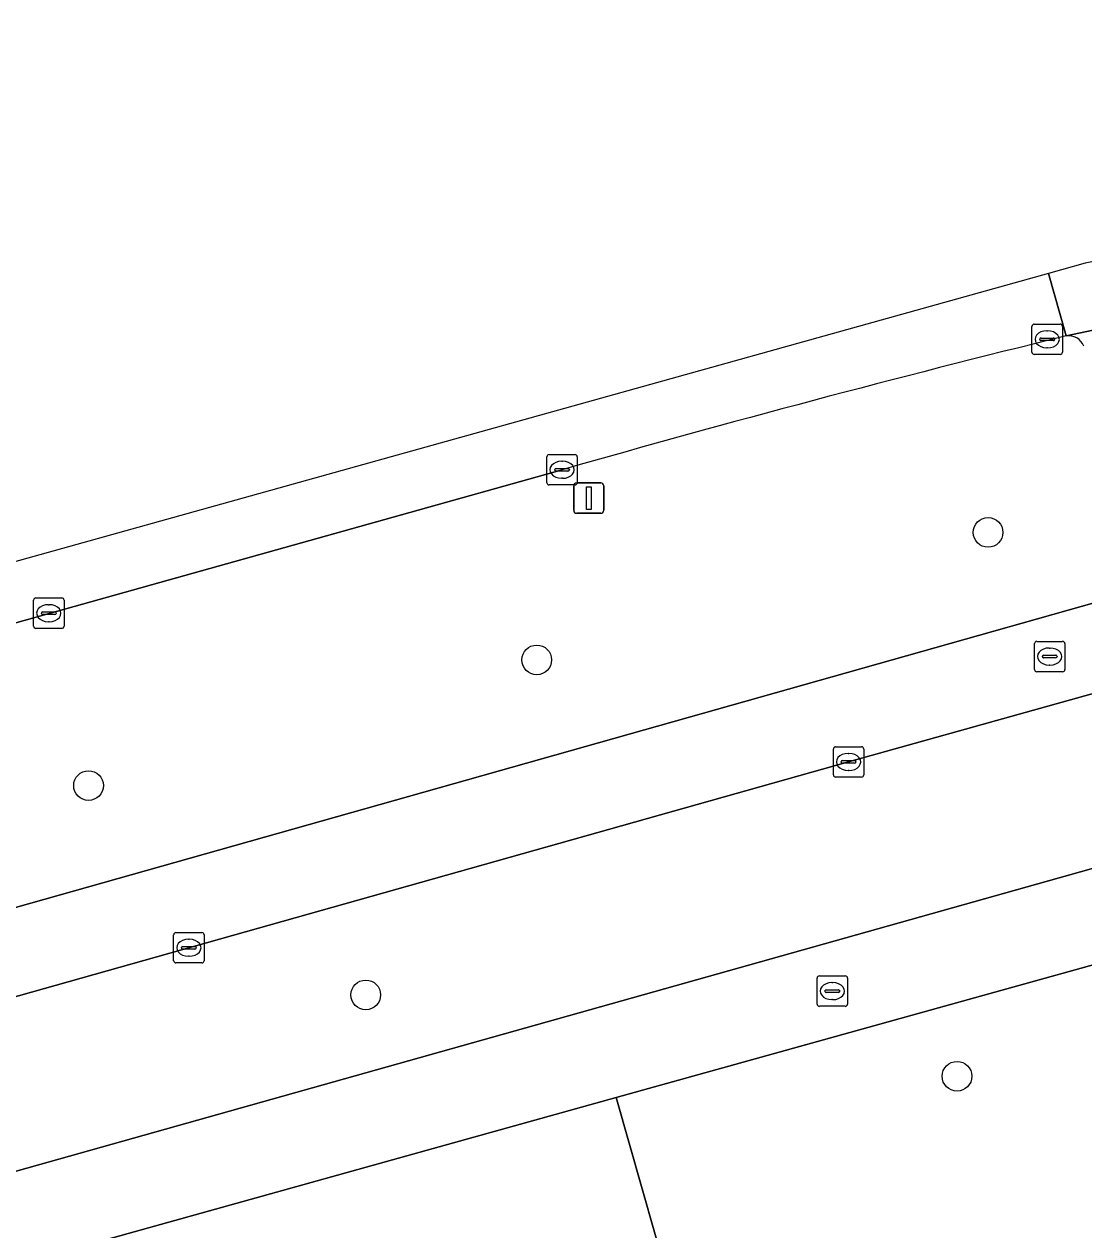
# Model space of a CAD drawing. Extents: x 159680 to 160786, y 387323 to 388340.
# Drawn here: x 160082.68 to 160117.57, y 388263.01 to 388302.7 of the extents above; entities that cross this region are included whole.
import ezdxf

# ---------------------------------------------------------------- set-up
doc = ezdxf.new("R2010")
doc.units = 0
for name, color, linetype in [('IMGEO_Berm_groen', 7, 'Continuous'), ('IMGEO_Boom', 7, 'Continuous'), ('IMGEO_Brandkraan', 7, 'Continuous'), ('IMGEO_Erf', 7, 'Continuous'), ('IMGEO_Fietspad_open', 7, 'Continuous'), ('IMGEO_Groenvoorziening', 7, 'Continuous'), ('IMGEO_Kolk', 7, 'Continuous'), ('IMGEO_Rijbaan_regionaal_gesloten', 7, 'Continuous'), ('IMGEO_Rioolput', 7, 'Continuous'), ('IMGEO_Verkeersbordpaal', 7, 'Continuous'), ('IMGEO_Voetpad_open', 7, 'Continuous')]:
    doc.layers.add(name, color=color, linetype=linetype)

msp = doc.modelspace()

# ---------------------------------------------------------------- linework, layer by layer
at = {"layer": 'IMGEO_Berm_groen'}
for points in [[(160100.392, 388288.032), (160082.139, 388282.914)], [(160077.146, 388278.904), (160075.18, 388275.745), (160073.123, 388272.382), (160072.108, 388270.723), (160072.746, 388270.903), (160119.424, 388284.078)]]:
    msp.add_lwpolyline(points, dxfattribs=at)
msp.add_lwpolyline([(160121.676, 388275.98), (160122.184, 388276.123), (160121.844, 388277.25), (160120.85, 388276.966), (160120.319, 388278.843), (160121.28, 388279.115), (160120.705, 388281.03), (160120.598, 388281.431), (160120.508, 388281.405), (160109.82, 388278.414), (160073.376, 388268.15), (160068.797, 388266.853), (160060.574, 388264.522), (160060.697, 388264.071), (160060.781, 388263.761), (160062.035, 388259.214)], close=True, dxfattribs=at)
for centre, radius, start, end in [((160225.029, 387851.923), 453.57, 103.78042, 105.94958), ((160117.068, 388291.9), 0.543, 21.8587, 98.4615)]:
    msp.add_arc(centre, radius, start, end, dxfattribs=at)
at = {"layer": 'IMGEO_Boom'}
for centre in [(160114.417, 388285.972), (160099.559, 388281.772), (160084.802, 388277.636), (160093.928, 388270.743), (160113.395, 388268.065)]:
    msp.add_circle(centre, 0.489, dxfattribs=at)
at = {"layer": 'IMGEO_Brandkraan'}
for p, q in [((160108.789, 388270.442), (160108.789, 388271.294)), ((160108.864, 388271.368), (160109.716, 388271.368)), ((160109.277, 388271.148), (160109.302, 388271.148)), ((160109.79, 388271.294), (160109.79, 388270.442)), ((160109.048, 388270.862), (160109.048, 388270.874)), ((160109.486, 388270.825), (160109.088, 388270.825)), ((160109.091, 388270.911), (160109.489, 388270.911)), ((160109.532, 388270.874), (160109.532, 388270.862)), ((160109.716, 388270.368), (160108.864, 388270.368)), ((160109.3, 388270.588), (160109.275, 388270.588))]:
    msp.add_line(p, q, dxfattribs=at)
for points in [[(160108.789, 388270.442), (160108.789, 388271.294)], [(160108.864, 388271.368), (160109.716, 388271.368)], [(160109.79, 388271.294), (160109.79, 388270.442)], [(160109.716, 388270.368), (160108.864, 388270.368)]]:
    msp.add_lwpolyline(points, dxfattribs=at)
for centre, radius, start, end in [((160108.866, 388271.292), 0.0765, 91.552, 178.448), ((160108.866, 388271.292), 0.0765, 91.552, 178.448), ((160109.714, 388271.292), 0.0765, 1.552, 88.448), ((160109.714, 388271.292), 0.0765, 1.552, 88.448), ((160109.088, 388270.871), 0.0403, 85.8775, 175.7526), ((160109.085, 388270.861), 0.0366, 178.938, 274.7102), ((160109.489, 388270.868), 0.043, 264.8664, 352.4533), ((160109.493, 388270.873), 0.0386, 1.7309, 96.639), ((160108.866, 388270.444), 0.0765, 181.552, 268.448), ((160108.866, 388270.444), 0.0765, 181.552, 268.448), ((160109.714, 388270.444), 0.0765, 271.552, 358.448), ((160109.714, 388270.444), 0.0765, 271.552, 358.448)]:
    msp.add_arc(centre, radius, start, end, dxfattribs=at)
for centre, major_axis, ratio, start_param, end_param in [((160109.276, 388270.868), (-0.387, 0.002), 0.722429, 4.712389, 7.853982), ((160109.301, 388270.868), (-0.39, 0.002), 0.717154, 1.570796, 4.712389)]:
    msp.add_ellipse(centre, major_axis=major_axis, ratio=ratio, start_param=start_param, end_param=end_param, dxfattribs=at)
at = {"layer": 'IMGEO_Erf'}
msp.add_lwpolyline([(160082.959, 388262.009), (160085.538, 388252.889), (160086.431, 388253.142), (160089.867, 388254.114), (160088.658, 388258.387), (160099.848, 388261.552), (160100.605, 388258.877), (160104.296, 388259.921), (160102.172, 388267.364)], close=True, dxfattribs=at)
at = {"layer": 'IMGEO_Fietspad_open'}
for points in [[(160119.424, 388284.078), (160072.746, 388270.903), (160072.108, 388270.723)], [(160109.82, 388278.414), (160120.508, 388281.405), (160120.598, 388281.431), (160124.715, 388282.606)], [(160068.797, 388266.853), (160073.376, 388268.15), (160109.82, 388278.414)]]:
    msp.add_lwpolyline(points, dxfattribs=at)
at = {"layer": 'IMGEO_Groenvoorziening'}
msp.add_lwpolyline([(160118.345, 388271.871), (160102.172, 388267.364), (160104.296, 388259.921), (160104.599, 388260.007), (160107.158, 388250.963), (160106.876, 388250.883), (160108.481, 388245.258), (160123.608, 388248.52), (160123.315, 388250), (160119.058, 388271.433)], dxfattribs=at)
at = {"layer": 'IMGEO_Kolk'}
for p, q in [((160115.863, 388291.901), (160115.863, 388292.753)), ((160115.938, 388292.827), (160116.79, 388292.827)), ((160116.351, 388292.607), (160116.376, 388292.607)), ((160116.864, 388292.753), (160116.864, 388291.901)), ((160116.122, 388292.321), (160116.122, 388292.333)), ((160116.56, 388292.284), (160116.162, 388292.284)), ((160116.165, 388292.37), (160116.563, 388292.37)), ((160116.606, 388292.333), (160116.606, 388292.321)), ((160116.79, 388291.827), (160115.938, 388291.827)), ((160116.374, 388292.047), (160116.349, 388292.047)), ((160099.966, 388288.532), (160100.818, 388288.532)), ((160099.891, 388287.606), (160099.891, 388288.458)), ((160100.379, 388288.312), (160100.404, 388288.312)), ((160100.892, 388288.458), (160100.892, 388287.606)), ((160100.15, 388288.026), (160100.15, 388288.038)), ((160100.588, 388287.989), (160100.19, 388287.989)), ((160100.193, 388288.075), (160100.591, 388288.075)), ((160100.402, 388287.752), (160100.377, 388287.752)), ((160100.634, 388288.038), (160100.634, 388288.026)), ((160100.818, 388287.532), (160099.966, 388287.532)), ((160082.993, 388282.885), (160082.993, 388283.737)), ((160083.068, 388283.811), (160083.92, 388283.811)), ((160083.994, 388283.737), (160083.994, 388282.885)), ((160083.295, 388283.354), (160083.693, 388283.354)), ((160083.481, 388283.591), (160083.506, 388283.591)), ((160083.252, 388283.305), (160083.252, 388283.317)), ((160083.69, 388283.268), (160083.292, 388283.268)), ((160083.504, 388283.031), (160083.479, 388283.031)), ((160083.736, 388283.317), (160083.736, 388283.305)), ((160083.92, 388282.811), (160083.068, 388282.811)), ((160109.323, 388277.987), (160109.323, 388278.839)), ((160109.398, 388278.913), (160110.25, 388278.913)), ((160109.811, 388278.693), (160109.836, 388278.693)), ((160110.324, 388278.839), (160110.324, 388277.987)), ((160109.582, 388278.407), (160109.582, 388278.419)), ((160110.02, 388278.37), (160109.622, 388278.37)), ((160109.625, 388278.456), (160110.023, 388278.456)), ((160110.066, 388278.419), (160110.066, 388278.407)), ((160110.25, 388277.913), (160109.398, 388277.913)), ((160109.834, 388278.133), (160109.809, 388278.133)), ((160087.604, 388271.871), (160087.604, 388272.723)), ((160087.679, 388272.797), (160088.531, 388272.797)), ((160088.605, 388272.723), (160088.605, 388271.871)), ((160087.863, 388272.291), (160087.863, 388272.303)), ((160088.301, 388272.254), (160087.903, 388272.254)), ((160087.906, 388272.34), (160088.304, 388272.34)), ((160088.092, 388272.577), (160088.117, 388272.577)), ((160088.347, 388272.303), (160088.347, 388272.291)), ((160088.115, 388272.017), (160088.09, 388272.017)), ((160088.531, 388271.797), (160087.679, 388271.797))]:
    msp.add_line(p, q, dxfattribs=at)
for points in [[(160115.863, 388291.901), (160115.863, 388292.753)], [(160115.938, 388292.827), (160116.79, 388292.827)], [(160116.864, 388292.753), (160116.864, 388291.901)], [(160116.79, 388291.827), (160115.938, 388291.827)], [(160099.966, 388288.532), (160100.818, 388288.532)], [(160099.891, 388287.606), (160099.891, 388288.458)], [(160100.892, 388288.458), (160100.892, 388287.606)], [(160100.818, 388287.532), (160099.966, 388287.532)], [(160082.993, 388282.885), (160082.993, 388283.737)], [(160083.068, 388283.811), (160083.92, 388283.811)], [(160083.994, 388283.737), (160083.994, 388282.885)], [(160083.92, 388282.811), (160083.068, 388282.811)], [(160109.323, 388277.987), (160109.323, 388278.839)], [(160109.398, 388278.913), (160110.25, 388278.913)], [(160110.324, 388278.839), (160110.324, 388277.987)], [(160110.25, 388277.913), (160109.398, 388277.913)], [(160087.604, 388271.871), (160087.604, 388272.723)], [(160087.679, 388272.797), (160088.531, 388272.797)], [(160088.605, 388272.723), (160088.605, 388271.871)], [(160088.531, 388271.797), (160087.679, 388271.797)]]:
    msp.add_lwpolyline(points, dxfattribs=at)
for centre, radius, start, end in [((160115.94, 388292.751), 0.0765, 91.552, 178.448), ((160115.94, 388292.751), 0.0765, 91.552, 178.448), ((160116.788, 388292.751), 0.0765, 1.552, 88.448), ((160116.788, 388292.751), 0.0765, 1.552, 88.448), ((160116.162, 388292.33), 0.0403, 85.8775, 175.7526), ((160116.159, 388292.32), 0.0366, 178.938, 274.7102), ((160116.563, 388292.327), 0.043, 264.8664, 352.4533), ((160116.567, 388292.332), 0.0386, 1.7309, 96.639), ((160115.94, 388291.903), 0.0765, 181.552, 268.448), ((160115.94, 388291.903), 0.0765, 181.552, 268.448), ((160116.788, 388291.903), 0.0765, 271.552, 358.448), ((160116.788, 388291.903), 0.0765, 271.552, 358.448), ((160099.968, 388288.456), 0.0765, 91.552, 178.448), ((160099.968, 388288.456), 0.0765, 91.552, 178.448), ((160100.816, 388288.456), 0.0765, 1.552, 88.448), ((160100.816, 388288.456), 0.0765, 1.552, 88.448), ((160100.19, 388288.035), 0.0403, 85.8775, 175.7526), ((160100.187, 388288.025), 0.0366, 178.938, 274.7102), ((160100.591, 388288.032), 0.043, 264.8664, 352.4533), ((160100.595, 388288.037), 0.0386, 1.7309, 96.639), ((160099.968, 388287.608), 0.0765, 181.552, 268.448), ((160099.968, 388287.608), 0.0765, 181.552, 268.448), ((160100.816, 388287.608), 0.0765, 271.552, 358.448), ((160100.816, 388287.608), 0.0765, 271.552, 358.448), ((160083.07, 388283.735), 0.0765, 91.552, 178.448), ((160083.07, 388283.735), 0.0765, 91.552, 178.448), ((160083.918, 388283.735), 0.0765, 1.552, 88.448), ((160083.918, 388283.735), 0.0765, 1.552, 88.448), ((160083.292, 388283.314), 0.0403, 85.8775, 175.7526), ((160083.697, 388283.316), 0.0386, 1.7309, 96.639), ((160083.289, 388283.304), 0.0366, 178.938, 274.7102), ((160083.693, 388283.311), 0.043, 264.8664, 352.4533), ((160083.07, 388282.887), 0.0765, 181.552, 268.448), ((160083.07, 388282.887), 0.0765, 181.552, 268.448), ((160083.918, 388282.887), 0.0765, 271.552, 358.448), ((160083.918, 388282.887), 0.0765, 271.552, 358.448), ((160109.4, 388278.837), 0.0765, 91.552, 178.448), ((160109.4, 388278.837), 0.0765, 91.552, 178.448), ((160110.248, 388278.837), 0.0765, 1.552, 88.448), ((160110.248, 388278.837), 0.0765, 1.552, 88.448), ((160109.622, 388278.416), 0.0403, 85.8775, 175.7526), ((160109.619, 388278.406), 0.0366, 178.938, 274.7102), ((160110.023, 388278.413), 0.043, 264.8664, 352.4533), ((160110.027, 388278.418), 0.0386, 1.7309, 96.639), ((160109.4, 388277.989), 0.0765, 181.552, 268.448), ((160109.4, 388277.989), 0.0765, 181.552, 268.448), ((160110.248, 388277.989), 0.0765, 271.552, 358.448), ((160110.248, 388277.989), 0.0765, 271.552, 358.448), ((160087.681, 388272.721), 0.0765, 91.552, 178.448), ((160087.681, 388272.721), 0.0765, 91.552, 178.448), ((160088.529, 388272.721), 0.0765, 1.552, 88.448), ((160088.529, 388272.721), 0.0765, 1.552, 88.448), ((160087.903, 388272.3), 0.0403, 85.8775, 175.7526), ((160087.9, 388272.29), 0.0366, 178.938, 274.7102), ((160088.304, 388272.297), 0.043, 264.8664, 352.4533), ((160088.308, 388272.302), 0.0386, 1.7309, 96.639), ((160087.681, 388271.873), 0.0765, 181.552, 268.448), ((160087.681, 388271.873), 0.0765, 181.552, 268.448), ((160088.529, 388271.873), 0.0765, 271.552, 358.448), ((160088.529, 388271.873), 0.0765, 271.552, 358.448)]:
    msp.add_arc(centre, radius, start, end, dxfattribs=at)
for centre, major_axis, ratio, start_param, end_param in [((160116.35, 388292.327), (-0.387, 0.002), 0.722429, 4.712389, 7.853982), ((160116.375, 388292.327), (-0.39, 0.002), 0.717154, 1.570796, 4.712389), ((160100.378, 388288.032), (-0.387, 0.002), 0.722429, 4.712389, 7.853982), ((160100.403, 388288.032), (-0.39, 0.002), 0.717154, 1.570796, 4.712389), ((160083.48, 388283.311), (-0.387, 0.002), 0.722429, 4.712389, 7.853982), ((160083.505, 388283.311), (-0.39, 0.002), 0.717154, 1.570796, 4.712389), ((160109.81, 388278.413), (-0.387, 0.002), 0.722429, 4.712389, 7.853982), ((160109.835, 388278.413), (-0.39, 0.002), 0.717154, 1.570796, 4.712389), ((160088.091, 388272.297), (-0.387, 0.002), 0.722429, 4.712389, 7.853982), ((160088.116, 388272.297), (-0.39, 0.002), 0.717154, 1.570796, 4.712389)]:
    msp.add_ellipse(centre, major_axis=major_axis, ratio=ratio, start_param=start_param, end_param=end_param, dxfattribs=at)
at = {"layer": 'IMGEO_Rijbaan_regionaal_gesloten'}
for points in [[(160156.907, 388300.87), (160156.741, 388302.704), (160134.66, 388298.263), (160117.615, 388294.835), (160116.41, 388294.499)], [(160116.988, 388292.437), (160116.41, 388294.499), (160057.181, 388277.973)], [(160116.41, 388294.499), (160116.988, 388292.437), (160119.392, 388292.952), (160121.796, 388293.467), (160122.08, 388293.478)], [(160057.181, 388277.973), (160057.725, 388276.015), (160069.085, 388279.211), (160082.139, 388282.914), (160100.392, 388288.032)]]:
    msp.add_lwpolyline(points, dxfattribs=at)
msp.add_arc((160225.029, 387851.923), 453.57, 103.78042, 105.94958, dxfattribs=at)
at = {"layer": 'IMGEO_Rioolput'}
for p, q in [((160115.945, 388281.458), (160115.945, 388282.31)), ((160116.02, 388282.384), (160116.872, 388282.384)), ((160116.433, 388282.164), (160116.458, 388282.164)), ((160116.946, 388282.31), (160116.946, 388281.458)), ((160116.204, 388281.878), (160116.204, 388281.89)), ((160116.642, 388281.841), (160116.244, 388281.841)), ((160116.247, 388281.927), (160116.645, 388281.927)), ((160116.688, 388281.89), (160116.688, 388281.878)), ((160116.872, 388281.384), (160116.02, 388281.384)), ((160116.456, 388281.604), (160116.431, 388281.604))]:
    msp.add_line(p, q, dxfattribs=at)
for points in [[(160115.945, 388281.458), (160115.945, 388282.31)], [(160116.02, 388282.384), (160116.872, 388282.384)], [(160116.946, 388282.31), (160116.946, 388281.458)], [(160116.872, 388281.384), (160116.02, 388281.384)]]:
    msp.add_lwpolyline(points, dxfattribs=at)
for centre, radius, start, end in [((160116.022, 388282.308), 0.0765, 91.552, 178.448), ((160116.022, 388282.308), 0.0765, 91.552, 178.448), ((160116.87, 388282.308), 0.0765, 1.552, 88.448), ((160116.87, 388282.308), 0.0765, 1.552, 88.448), ((160116.244, 388281.887), 0.0403, 85.8775, 175.7526), ((160116.241, 388281.877), 0.0366, 178.938, 274.7102), ((160116.645, 388281.884), 0.043, 264.8664, 352.4533), ((160116.649, 388281.889), 0.0386, 1.7309, 96.639), ((160116.022, 388281.46), 0.0765, 181.552, 268.448), ((160116.022, 388281.46), 0.0765, 181.552, 268.448), ((160116.87, 388281.46), 0.0765, 271.552, 358.448), ((160116.87, 388281.46), 0.0765, 271.552, 358.448)]:
    msp.add_arc(centre, radius, start, end, dxfattribs=at)
for centre, major_axis, ratio, start_param, end_param in [((160116.432, 388281.884), (-0.387, 0.002), 0.722429, 4.712389, 7.853982), ((160116.457, 388281.884), (-0.39, 0.002), 0.717154, 1.570796, 4.712389)]:
    msp.add_ellipse(centre, major_axis=major_axis, ratio=ratio, start_param=start_param, end_param=end_param, dxfattribs=at)
at = {"layer": 'IMGEO_Verkeersbordpaal'}
for p, q in [((160100.776, 388286.7), (160100.776, 388287.5)), ((160100.776, 388287.5), (160100.776, 388286.7)), ((160100.876, 388287.6), (160101.666, 388287.6)), ((160101.666, 388287.6), (160100.876, 388287.6)), ((160101.766, 388287.5), (160101.766, 388286.7)), ((160101.766, 388286.7), (160101.766, 388287.5)), ((160101.666, 388286.6), (160100.876, 388286.6)), ((160100.876, 388286.6), (160101.666, 388286.6))]:
    msp.add_line(p, q, dxfattribs=at)
msp.add_lwpolyline([(160101.196, 388287.475), (160101.346, 388287.475), (160101.346, 388286.725), (160101.196, 388286.725), (160101.196, 388287.475)], dxfattribs=at)
for centre, start, end in [((160100.876, 388287.5), 90, 180), ((160100.876, 388287.5), 90, 180), ((160101.666, 388287.5), 0, 90), ((160101.666, 388287.5), 360, 90), ((160100.876, 388286.7), 180, 270), ((160100.876, 388286.7), 180, 270), ((160101.666, 388286.7), 270, 0), ((160101.666, 388286.7), 270, 0)]:
    msp.add_arc(centre, 0.1, start, end, dxfattribs=at)
at = {"layer": 'IMGEO_Voetpad_open'}
for points in [[(160121.796, 388293.467), (160119.392, 388292.952), (160116.988, 388292.437)], [(160124.715, 388282.606), (160120.598, 388281.431), (160120.705, 388281.03), (160121.28, 388279.115), (160120.319, 388278.843), (160120.85, 388276.966), (160121.844, 388277.25), (160122.184, 388276.123), (160121.676, 388275.98), (160062.035, 388259.214), (160062.828, 388256.338), (160067.61, 388257.668), (160082.959, 388262.009), (160102.172, 388267.364), (160118.345, 388271.871), (160122.307, 388273.024), (160132.345, 388275.87), (160132.767, 388275.99), (160128.574, 388281.643)]]:
    msp.add_lwpolyline(points, dxfattribs=at)
msp.add_arc((160117.068, 388291.9), 0.543, 21.8587, 98.4615, dxfattribs=at)

doc.saveas('drawing.dxf')
